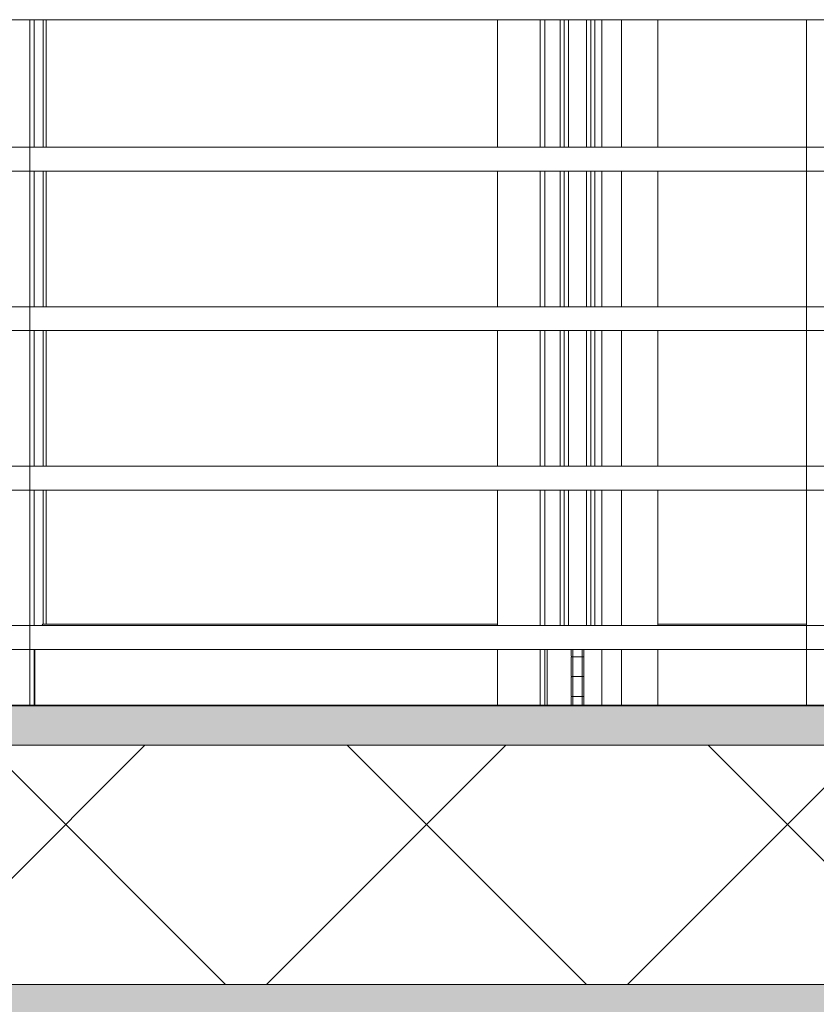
# Model space of a CAD drawing. Header units: inches. Extents: x 424 to 2043, y -237 to 445.
# Tile 706 of 965: x 852.548 to 853.547, y 228.322 to 229.557. Entities that reach past the tile are written whole.
import ezdxf

# ---------------------------------------------------------------- set-up
doc = ezdxf.new("R2010")
doc.units = ezdxf.units.IN
doc.header["$MEASUREMENT"] = 0
for name, color, linetype, lineweight in [('A-DOOR', 31, 'Continuous', 9), ('A-FLOR', 192, 'Continuous', 9), ('A-FLOR-HRAL', 11, 'Continuous', 9), ('A-FLOR-MCUT', 51, 'Continuous', 9), ('A-FLOR-PATT', 8, 'Continuous', 35)]:
    doc.layers.add(name, color=color, linetype=linetype, lineweight=lineweight)

# ---------------------------------------------------------------- blocks, each defined once
blk = doc.blocks.new('Railing - 25mm-V29-Section 1')
at = {"layer": 'A-FLOR-HRAL'}
for p, q in [((-128.1902, 14.46), (-128.1902, 13.6)), ((-128.1782, 14.46), (-128.1902, 14.46)), ((-128.1652, 14.46), (-128.1782, 14.46)), ((-128.1652, 13.6), (-128.1652, 14.46))]:
    blk.add_line(p, q, dxfattribs=at)
blk = doc.blocks.new('Railing - 25mm-V53-Section 1')
at = {"layer": 'A-FLOR-HRAL'}
for p, q in [((-123.6088, 14.46), (-123.6088, 14.2999)), ((-123.5968, 14.46), (-123.6087, 14.46)), ((-123.5838, 14.46), (-123.5968, 14.46)), ((-123.5838, 14.2999), (-123.5838, 14.46)), ((-123.6088, 14.2701), (-123.6088, 14.0999)), ((-123.5838, 14.0999), (-123.5838, 14.2701)), ((-123.6088, 14.0701), (-123.6088, 13.8999)), ((-123.5838, 13.8999), (-123.5838, 14.0701)), ((-123.6088, 13.8701), (-123.6088, 13.6999)), ((-123.5838, 13.6999), (-123.5838, 13.8701)), ((-123.6088, 13.6701), (-123.6088, 13.6)), ((-123.5838, 13.6), (-123.5838, 13.6701))]:
    blk.add_line(p, q, dxfattribs=at)
blk = doc.blocks.new('Railing - Railing-202422-Section 1')
at = {"layer": 'A-FLOR-HRAL'}
for p, q in [((-128.1777, 14.46), (-119.6678, 14.46)), ((-124.3261, 14.46), (-123.3521, 14.46)), ((-119.6678, 14.3), (-128.1777, 14.3)), ((-123.3521, 14.3), (-124.3261, 14.3)), ((-128.1777, 14.27), (-119.6678, 14.27)), ((-124.3261, 14.27), (-123.3521, 14.27)), ((-119.6678, 14.1), (-128.1777, 14.1)), ((-123.3521, 14.1), (-124.3261, 14.1)), ((-128.1777, 14.07), (-119.6678, 14.07)), ((-124.3261, 14.07), (-123.3521, 14.07)), ((-119.6678, 13.9), (-128.1777, 13.9)), ((-123.3521, 13.9), (-124.3261, 13.9)), ((-128.1777, 13.87), (-119.6678, 13.87)), ((-124.3261, 13.87), (-123.3521, 13.87)), ((-119.6678, 13.7), (-128.1777, 13.7)), ((-123.3521, 13.7), (-124.3264, 13.7)), ((-128.1777, 13.67), (-119.6678, 13.67)), ((-124.3263, 13.67), (-123.3521, 13.67))]:
    blk.add_line(p, q, dxfattribs=at)
for name, p in [('Railing - 25mm-V29-Section 1', (3.8391, 0)), ('Railing - 25mm-V53-Section 1', (0, 0)), ('Railing - 25mm-V29-Section 1', (4.8381, 0))]:
    blk.add_blockref(name, p)
blk = doc.blocks.new('5-panel_Bi-fold_external_door_10806 - Type 1-V71-Section 1')
at = {"layer": 'A-DOOR'}
for p, q in [((-124.3204, 14.46), (-124.3204, 14.3)), ((-124.3091, 14.46), (-124.3091, 14.3)), ((-124.3056, 14.46), (-124.3056, 14.3)), ((-123.7393, 14.2999), (-123.7393, 14.46)), ((-123.686, 14.2999), (-123.686, 14.46)), ((-123.6803, 14.46), (-123.6803, 14.2999)), ((-123.6609, 14.2999), (-123.6609, 14.46)), ((-123.656, 14.2999), (-123.656, 14.46)), ((-123.6503, 14.2999), (-123.6503, 14.46)), ((-123.6279, 14.46), (-123.6279, 14.2999)), ((-123.6223, 14.46), (-123.6223, 14.2999)), ((-123.6173, 14.46), (-123.6173, 14.2999)), ((-123.5386, 14.46), (-123.5386, 14.2999)), ((-124.3204, 14.27), (-124.3204, 14.1)), ((-124.3091, 14.27), (-124.3091, 14.1)), ((-124.3056, 14.27), (-124.3056, 14.1)), ((-123.7393, 14.0999), (-123.7393, 14.27)), ((-123.686, 14.0999), (-123.686, 14.27)), ((-123.6803, 14.27), (-123.6803, 14.0999)), ((-123.6609, 14.0999), (-123.6609, 14.27)), ((-123.656, 14.0999), (-123.656, 14.27)), ((-123.6503, 14.0999), (-123.6503, 14.27)), ((-123.6279, 14.27), (-123.6279, 14.0999)), ((-123.6223, 14.27), (-123.6223, 14.0999)), ((-123.6173, 14.27), (-123.6173, 14.0999)), ((-123.5386, 14.27), (-123.5386, 14.0999)), ((-124.3204, 14.07), (-124.3204, 13.9)), ((-124.3091, 14.07), (-124.3091, 13.9)), ((-124.3056, 14.07), (-124.3056, 13.9)), ((-123.7393, 13.8999), (-123.7393, 14.07)), ((-123.686, 13.8999), (-123.686, 14.07)), ((-123.6803, 14.07), (-123.6803, 13.8999)), ((-123.6609, 13.8999), (-123.6609, 14.07)), ((-123.656, 13.8999), (-123.656, 14.07)), ((-123.6503, 13.8999), (-123.6503, 14.07)), ((-123.6279, 14.07), (-123.6279, 13.8999)), ((-123.6223, 14.07), (-123.6223, 13.8999)), ((-123.6173, 14.07), (-123.6173, 13.8999)), ((-123.5386, 14.07), (-123.5386, 13.8999)), ((-124.3204, 13.87), (-124.3204, 13.7)), ((-124.3091, 13.87), (-124.3091, 13.7018)), ((-124.3056, 13.87), (-124.3056, 13.7018)), ((-123.7393, 13.6999), (-123.7393, 13.87)), ((-123.686, 13.6999), (-123.686, 13.87)), ((-123.6803, 13.87), (-123.6803, 13.6999)), ((-123.6609, 13.6999), (-123.6609, 13.87)), ((-123.656, 13.6999), (-123.656, 13.87)), ((-123.6503, 13.6999), (-123.6503, 13.87)), ((-123.6279, 13.87), (-123.6279, 13.6999)), ((-123.6223, 13.87), (-123.6223, 13.6999)), ((-123.6173, 13.87), (-123.6173, 13.6999)), ((-123.5386, 13.87), (-123.5386, 13.6999)), ((-124.311, 13.7), (-124.3097, 13.7018)), ((-124.3097, 13.7018), (-123.7393, 13.7018)), ((-123.5386, 13.7018), (-123.3521, 13.7018)), ((-124.3204, 13.67), (-124.3204, 13.6)), ((-124.3197, 13.6), (-124.3197, 13.67)), ((-123.7393, 13.6), (-123.7393, 13.67)), ((-123.686, 13.6), (-123.686, 13.67)), ((-123.6803, 13.67), (-123.6803, 13.6)), ((-123.6774, 13.6), (-123.6774, 13.67)), ((-123.647, 13.67), (-123.647, 13.662)), ((-123.647, 13.66), (-123.647, 13.637)), ((-123.6391, 13.661), (-123.645, 13.661)), ((-123.6449, 13.67), (-123.6449, 13.6)), ((-123.6449, 13.661), (-123.6389, 13.661)), ((-123.634, 13.661), (-123.6391, 13.661)), ((-123.6389, 13.661), (-123.6331, 13.661)), ((-123.6332, 13.6), (-123.6332, 13.67)), ((-123.631, 13.662), (-123.631, 13.67)), ((-123.631, 13.637), (-123.631, 13.66)), ((-123.5386, 13.67), (-123.5386, 13.6)), ((-123.647, 13.635), (-123.647, 13.612)), ((-123.6391, 13.636), (-123.645, 13.636)), ((-123.6449, 13.636), (-123.6389, 13.636)), ((-123.634, 13.636), (-123.6391, 13.636)), ((-123.6389, 13.636), (-123.6331, 13.636)), ((-123.631, 13.612), (-123.631, 13.635)), ((-123.647, 13.61), (-123.647, 13.6)), ((-123.6391, 13.611), (-123.645, 13.611)), ((-123.6449, 13.611), (-123.6389, 13.611)), ((-123.634, 13.611), (-123.6391, 13.611)), ((-123.6389, 13.611), (-123.6331, 13.611)), ((-123.631, 13.6), (-123.631, 13.61))]:
    blk.add_line(p, q, dxfattribs=at)
at = {"layer": 'A-DOOR', "flags": 128}
for points in [[(-123.646, 13.661), (-123.646, 13.661), (-123.6461, 13.661), (-123.6461, 13.661), (-123.6462, 13.661), (-123.6462, 13.661), (-123.6462, 13.661), (-123.6463, 13.661), (-123.6463, 13.6611), (-123.6464, 13.6611), (-123.6464, 13.6611), (-123.6464, 13.6611), (-123.6465, 13.6611), (-123.6465, 13.6611), (-123.6465, 13.6612), (-123.6466, 13.6612), (-123.6466, 13.6612), (-123.6466, 13.6612), (-123.6467, 13.6612), (-123.6467, 13.6613), (-123.6467, 13.6613), (-123.6468, 13.6613), (-123.6468, 13.6614), (-123.6468, 13.6614), (-123.6468, 13.6614), (-123.6468, 13.6615), (-123.6469, 13.6615), (-123.6469, 13.6615), (-123.6469, 13.6616), (-123.6469, 13.6616), (-123.6469, 13.6616), (-123.647, 13.6617), (-123.647, 13.6617), (-123.647, 13.6618), (-123.647, 13.6618), (-123.647, 13.6618), (-123.647, 13.6619), (-123.647, 13.6619), (-123.647, 13.6619), (-123.647, 13.662), (-123.647, 13.662)], [(-123.647, 13.66), (-123.647, 13.66), (-123.647, 13.6601), (-123.647, 13.6601), (-123.647, 13.6602), (-123.647, 13.6602), (-123.647, 13.6602), (-123.647, 13.6603), (-123.647, 13.6603), (-123.6469, 13.6604), (-123.6469, 13.6604), (-123.6469, 13.6604), (-123.6469, 13.6605), (-123.6469, 13.6605), (-123.6469, 13.6605), (-123.6468, 13.6606), (-123.6468, 13.6606), (-123.6468, 13.6606), (-123.6468, 13.6607), (-123.6467, 13.6607), (-123.6467, 13.6607), (-123.6467, 13.6607), (-123.6466, 13.6608), (-123.6466, 13.6608), (-123.6466, 13.6608), (-123.6465, 13.6608), (-123.6465, 13.6609), (-123.6465, 13.6609), (-123.6464, 13.6609), (-123.6464, 13.6609), (-123.6464, 13.6609), (-123.6463, 13.6609), (-123.6463, 13.661), (-123.6463, 13.661), (-123.6462, 13.661), (-123.6462, 13.661), (-123.6461, 13.661), (-123.6461, 13.661), (-123.6461, 13.661), (-123.646, 13.661), (-123.646, 13.661)], [(-123.6391, 13.661), (-123.6393, 13.661), (-123.6396, 13.661), (-123.6399, 13.661), (-123.6402, 13.661), (-123.6405, 13.661), (-123.6407, 13.661), (-123.641, 13.661), (-123.6413, 13.661), (-123.6415, 13.661), (-123.6418, 13.661), (-123.642, 13.661), (-123.6423, 13.661), (-123.6425, 13.661), (-123.6428, 13.661), (-123.643, 13.661), (-123.6432, 13.661), (-123.6435, 13.661), (-123.6437, 13.661), (-123.6439, 13.661), (-123.6441, 13.661), (-123.6443, 13.661), (-123.6444, 13.661), (-123.6446, 13.661), (-123.6448, 13.661), (-123.6449, 13.661), (-123.6451, 13.661), (-123.6452, 13.661), (-123.6453, 13.661), (-123.6454, 13.661), (-123.6456, 13.661), (-123.6456, 13.661), (-123.6457, 13.661), (-123.6458, 13.661), (-123.6459, 13.661), (-123.6459, 13.661), (-123.646, 13.661), (-123.646, 13.661), (-123.646, 13.661), (-123.646, 13.661)], [(-123.646, 13.661), (-123.646, 13.661), (-123.646, 13.661), (-123.646, 13.661), (-123.6459, 13.661), (-123.6459, 13.661), (-123.6458, 13.661), (-123.6457, 13.661), (-123.6457, 13.661), (-123.6456, 13.661), (-123.6455, 13.661), (-123.6453, 13.661), (-123.6452, 13.661), (-123.6451, 13.661), (-123.6449, 13.661), (-123.6448, 13.661), (-123.6446, 13.661), (-123.6444, 13.661), (-123.6443, 13.661), (-123.6441, 13.661), (-123.6439, 13.661), (-123.6437, 13.661), (-123.6435, 13.661), (-123.6432, 13.661), (-123.643, 13.661), (-123.6428, 13.661), (-123.6425, 13.661), (-123.6423, 13.661), (-123.6421, 13.661), (-123.6418, 13.661), (-123.6415, 13.661), (-123.6413, 13.661), (-123.641, 13.661), (-123.6407, 13.661), (-123.6405, 13.661), (-123.6402, 13.661), (-123.6399, 13.661), (-123.6396, 13.661), (-123.6394, 13.661), (-123.6391, 13.661), (-123.6389, 13.661)], [(-123.6389, 13.661), (-123.6392, 13.661), (-123.6395, 13.661), (-123.6398, 13.661), (-123.6401, 13.661), (-123.6403, 13.661), (-123.6406, 13.661), (-123.6409, 13.661), (-123.6411, 13.661), (-123.6414, 13.661), (-123.6417, 13.661), (-123.6419, 13.661), (-123.6422, 13.661), (-123.6424, 13.661), (-123.6427, 13.661), (-123.6429, 13.661), (-123.6431, 13.661), (-123.6434, 13.661), (-123.6436, 13.661), (-123.6438, 13.661), (-123.644, 13.661), (-123.6442, 13.661), (-123.6444, 13.661), (-123.6445, 13.661), (-123.6447, 13.661), (-123.6449, 13.661), (-123.645, 13.661), (-123.6452, 13.661), (-123.6453, 13.661), (-123.6454, 13.661), (-123.6455, 13.661), (-123.6456, 13.661), (-123.6457, 13.661), (-123.6458, 13.661), (-123.6458, 13.661), (-123.6459, 13.661), (-123.6459, 13.661), (-123.646, 13.661), (-123.646, 13.661), (-123.646, 13.661)], [(-123.646, 13.661), (-123.646, 13.661), (-123.646, 13.661), (-123.646, 13.661), (-123.6459, 13.661), (-123.6459, 13.661), (-123.6458, 13.661), (-123.6457, 13.661), (-123.6457, 13.661), (-123.6456, 13.661), (-123.6455, 13.661), (-123.6453, 13.661), (-123.6452, 13.661), (-123.6451, 13.661), (-123.6449, 13.661), (-123.6448, 13.661), (-123.6446, 13.661), (-123.6444, 13.661), (-123.6443, 13.661), (-123.6441, 13.661), (-123.6439, 13.661), (-123.6437, 13.661), (-123.6435, 13.661), (-123.6432, 13.661), (-123.643, 13.661), (-123.6428, 13.661), (-123.6425, 13.661), (-123.6423, 13.661), (-123.6421, 13.661), (-123.6418, 13.661), (-123.6415, 13.661), (-123.6413, 13.661), (-123.641, 13.661), (-123.6407, 13.661), (-123.6405, 13.661), (-123.6402, 13.661), (-123.6399, 13.661), (-123.6396, 13.661), (-123.6394, 13.661), (-123.6391, 13.661), (-123.6391, 13.661)], [(-123.632, 13.661), (-123.632, 13.661), (-123.632, 13.661), (-123.6321, 13.661), (-123.6321, 13.661), (-123.6321, 13.661), (-123.6322, 13.661), (-123.6323, 13.661), (-123.6324, 13.661), (-123.6325, 13.661), (-123.6326, 13.661), (-123.6327, 13.661), (-123.6328, 13.661), (-123.6329, 13.661), (-123.6331, 13.661), (-123.6332, 13.661), (-123.6334, 13.661), (-123.6336, 13.661), (-123.6337, 13.661), (-123.6339, 13.661), (-123.6341, 13.661), (-123.6343, 13.661), (-123.6345, 13.661), (-123.6348, 13.661), (-123.635, 13.661), (-123.6352, 13.661), (-123.6355, 13.661), (-123.6357, 13.661), (-123.636, 13.661), (-123.6362, 13.661), (-123.6365, 13.661), (-123.6367, 13.661), (-123.637, 13.661), (-123.6373, 13.661), (-123.6375, 13.661), (-123.6378, 13.661), (-123.6381, 13.661), (-123.6384, 13.661), (-123.6387, 13.661), (-123.6389, 13.661), (-123.6391, 13.661)], [(-123.6391, 13.661), (-123.6388, 13.661), (-123.6385, 13.661), (-123.6382, 13.661), (-123.638, 13.661), (-123.6377, 13.661), (-123.6374, 13.661), (-123.6371, 13.661), (-123.6369, 13.661), (-123.6366, 13.661), (-123.6363, 13.661), (-123.6361, 13.661), (-123.6358, 13.661), (-123.6356, 13.661), (-123.6353, 13.661), (-123.6351, 13.661), (-123.6349, 13.661), (-123.6347, 13.661), (-123.6344, 13.661), (-123.6342, 13.661), (-123.634, 13.661), (-123.6338, 13.661), (-123.6337, 13.661), (-123.6335, 13.661), (-123.6333, 13.661), (-123.6331, 13.661), (-123.633, 13.661), (-123.6329, 13.661), (-123.6327, 13.661), (-123.6326, 13.661), (-123.6325, 13.661), (-123.6324, 13.661), (-123.6323, 13.661), (-123.6322, 13.661), (-123.6322, 13.661), (-123.6321, 13.661), (-123.6321, 13.661), (-123.632, 13.661), (-123.632, 13.661), (-123.632, 13.661)], [(-123.6389, 13.661), (-123.6387, 13.661), (-123.6384, 13.661), (-123.6381, 13.661), (-123.6378, 13.661), (-123.6376, 13.661), (-123.6373, 13.661), (-123.637, 13.661), (-123.6367, 13.661), (-123.6365, 13.661), (-123.6362, 13.661), (-123.636, 13.661), (-123.6357, 13.661), (-123.6355, 13.661), (-123.6352, 13.661), (-123.635, 13.661), (-123.6348, 13.661), (-123.6346, 13.661), (-123.6343, 13.661), (-123.6341, 13.661), (-123.6339, 13.661), (-123.6338, 13.661), (-123.6336, 13.661), (-123.6334, 13.661), (-123.6332, 13.661)], [(-123.6332, 13.661), (-123.6334, 13.661), (-123.6336, 13.661), (-123.6337, 13.661), (-123.6339, 13.661), (-123.6341, 13.661), (-123.6343, 13.661), (-123.6345, 13.661), (-123.6348, 13.661), (-123.635, 13.661), (-123.6352, 13.661), (-123.6355, 13.661), (-123.6357, 13.661), (-123.636, 13.661), (-123.6362, 13.661), (-123.6365, 13.661), (-123.6367, 13.661), (-123.637, 13.661), (-123.6373, 13.661), (-123.6375, 13.661), (-123.6378, 13.661), (-123.6381, 13.661), (-123.6384, 13.661), (-123.6387, 13.661), (-123.6389, 13.661), (-123.6389, 13.661)], [(-123.6331, 13.661), (-123.6329, 13.661), (-123.6328, 13.661), (-123.6327, 13.661), (-123.6326, 13.661), (-123.6325, 13.661), (-123.6324, 13.661), (-123.6323, 13.661), (-123.6322, 13.661), (-123.6321, 13.661), (-123.6321, 13.661), (-123.6321, 13.661), (-123.632, 13.661), (-123.632, 13.661), (-123.632, 13.661)], [(-123.632, 13.661), (-123.632, 13.661), (-123.632, 13.661), (-123.6321, 13.661), (-123.6321, 13.661), (-123.6321, 13.661), (-123.6322, 13.661), (-123.6323, 13.661), (-123.6324, 13.661), (-123.6325, 13.661), (-123.6326, 13.661), (-123.6327, 13.661), (-123.6328, 13.661), (-123.6329, 13.661), (-123.6331, 13.661)], [(-123.631, 13.662), (-123.631, 13.662), (-123.631, 13.6619), (-123.631, 13.6619), (-123.631, 13.6618), (-123.631, 13.6618), (-123.631, 13.6618), (-123.631, 13.6617), (-123.6311, 13.6617), (-123.6311, 13.6616), (-123.6311, 13.6616), (-123.6311, 13.6616), (-123.6311, 13.6615), (-123.6311, 13.6615), (-123.6312, 13.6615), (-123.6312, 13.6614), (-123.6312, 13.6614), (-123.6312, 13.6614), (-123.6313, 13.6613), (-123.6313, 13.6613), (-123.6313, 13.6613), (-123.6313, 13.6613), (-123.6314, 13.6612), (-123.6314, 13.6612), (-123.6314, 13.6612), (-123.6315, 13.6612), (-123.6315, 13.6611), (-123.6315, 13.6611), (-123.6316, 13.6611), (-123.6316, 13.6611), (-123.6316, 13.6611), (-123.6317, 13.6611), (-123.6317, 13.661), (-123.6318, 13.661), (-123.6318, 13.661), (-123.6318, 13.661), (-123.6319, 13.661), (-123.6319, 13.661), (-123.632, 13.661), (-123.632, 13.661), (-123.632, 13.661)], [(-123.632, 13.661), (-123.632, 13.661), (-123.6319, 13.661), (-123.6319, 13.661), (-123.6318, 13.661), (-123.6318, 13.661), (-123.6318, 13.661), (-123.6317, 13.661), (-123.6317, 13.6609), (-123.6317, 13.6609), (-123.6316, 13.6609), (-123.6316, 13.6609), (-123.6315, 13.6609), (-123.6315, 13.6609), (-123.6315, 13.6608), (-123.6314, 13.6608), (-123.6314, 13.6608), (-123.6314, 13.6608), (-123.6313, 13.6608), (-123.6313, 13.6607), (-123.6313, 13.6607), (-123.6313, 13.6607), (-123.6312, 13.6606), (-123.6312, 13.6606), (-123.6312, 13.6606), (-123.6312, 13.6605), (-123.6311, 13.6605), (-123.6311, 13.6605), (-123.6311, 13.6604), (-123.6311, 13.6604), (-123.6311, 13.6604), (-123.6311, 13.6603), (-123.631, 13.6603), (-123.631, 13.6602), (-123.631, 13.6602), (-123.631, 13.6602), (-123.631, 13.6601), (-123.631, 13.6601), (-123.631, 13.6601), (-123.631, 13.66), (-123.631, 13.66)], [(-123.646, 13.636), (-123.646, 13.636), (-123.6461, 13.636), (-123.6461, 13.636), (-123.6462, 13.636), (-123.6462, 13.636), (-123.6462, 13.636), (-123.6463, 13.636), (-123.6463, 13.6361), (-123.6464, 13.6361), (-123.6464, 13.6361), (-123.6464, 13.6361), (-123.6465, 13.6361), (-123.6465, 13.6361), (-123.6465, 13.6362), (-123.6466, 13.6362), (-123.6466, 13.6362), (-123.6466, 13.6362), (-123.6467, 13.6362), (-123.6467, 13.6363), (-123.6467, 13.6363), (-123.6468, 13.6363), (-123.6468, 13.6364), (-123.6468, 13.6364), (-123.6468, 13.6364), (-123.6468, 13.6365), (-123.6469, 13.6365), (-123.6469, 13.6365), (-123.6469, 13.6366), (-123.6469, 13.6366), (-123.6469, 13.6366), (-123.647, 13.6367), (-123.647, 13.6367), (-123.647, 13.6368), (-123.647, 13.6368), (-123.647, 13.6368), (-123.647, 13.6369), (-123.647, 13.6369), (-123.647, 13.6369), (-123.647, 13.637), (-123.647, 13.637)], [(-123.647, 13.635), (-123.647, 13.635), (-123.647, 13.6351), (-123.647, 13.6351), (-123.647, 13.6352), (-123.647, 13.6352), (-123.647, 13.6352), (-123.647, 13.6353), (-123.647, 13.6353), (-123.6469, 13.6354), (-123.6469, 13.6354), (-123.6469, 13.6354), (-123.6469, 13.6355), (-123.6469, 13.6355), (-123.6469, 13.6355), (-123.6468, 13.6356), (-123.6468, 13.6356), (-123.6468, 13.6356), (-123.6468, 13.6357), (-123.6467, 13.6357), (-123.6467, 13.6357), (-123.6467, 13.6357), (-123.6466, 13.6358), (-123.6466, 13.6358), (-123.6466, 13.6358), (-123.6465, 13.6358), (-123.6465, 13.6359), (-123.6465, 13.6359), (-123.6464, 13.6359), (-123.6464, 13.6359), (-123.6464, 13.6359), (-123.6463, 13.6359), (-123.6463, 13.636), (-123.6463, 13.636), (-123.6462, 13.636), (-123.6462, 13.636), (-123.6461, 13.636), (-123.6461, 13.636), (-123.6461, 13.636), (-123.646, 13.636), (-123.646, 13.636)], [(-123.6391, 13.636), (-123.6393, 13.636), (-123.6396, 13.636), (-123.6399, 13.636), (-123.6402, 13.636), (-123.6405, 13.636), (-123.6407, 13.636), (-123.641, 13.636), (-123.6413, 13.636), (-123.6415, 13.636), (-123.6418, 13.636), (-123.642, 13.636), (-123.6423, 13.636), (-123.6425, 13.636), (-123.6428, 13.636), (-123.643, 13.636), (-123.6432, 13.636), (-123.6435, 13.636), (-123.6437, 13.636), (-123.6439, 13.636), (-123.6441, 13.636), (-123.6443, 13.636), (-123.6444, 13.636), (-123.6446, 13.636), (-123.6448, 13.636), (-123.6449, 13.636), (-123.6451, 13.636), (-123.6452, 13.636), (-123.6453, 13.636), (-123.6454, 13.636), (-123.6456, 13.636), (-123.6456, 13.636), (-123.6457, 13.636), (-123.6458, 13.636), (-123.6459, 13.636), (-123.6459, 13.636), (-123.646, 13.636), (-123.646, 13.636), (-123.646, 13.636), (-123.646, 13.636)], [(-123.646, 13.636), (-123.646, 13.636), (-123.646, 13.636), (-123.646, 13.636), (-123.6459, 13.636), (-123.6459, 13.636), (-123.6458, 13.636), (-123.6457, 13.636), (-123.6457, 13.636), (-123.6456, 13.636), (-123.6455, 13.636), (-123.6453, 13.636), (-123.6452, 13.636), (-123.6451, 13.636), (-123.6449, 13.636), (-123.6448, 13.636), (-123.6446, 13.636), (-123.6444, 13.636), (-123.6443, 13.636), (-123.6441, 13.636), (-123.6439, 13.636), (-123.6437, 13.636), (-123.6435, 13.636), (-123.6432, 13.636), (-123.643, 13.636), (-123.6428, 13.636), (-123.6425, 13.636), (-123.6423, 13.636), (-123.6421, 13.636), (-123.6418, 13.636), (-123.6415, 13.636), (-123.6413, 13.636), (-123.641, 13.636), (-123.6407, 13.636), (-123.6405, 13.636), (-123.6402, 13.636), (-123.6399, 13.636), (-123.6396, 13.636), (-123.6394, 13.636), (-123.6391, 13.636), (-123.6389, 13.636)], [(-123.6389, 13.636), (-123.6392, 13.636), (-123.6395, 13.636), (-123.6398, 13.636), (-123.6401, 13.636), (-123.6403, 13.636), (-123.6406, 13.636), (-123.6409, 13.636), (-123.6411, 13.636), (-123.6414, 13.636), (-123.6417, 13.636), (-123.6419, 13.636), (-123.6422, 13.636), (-123.6424, 13.636), (-123.6427, 13.636), (-123.6429, 13.636), (-123.6431, 13.636), (-123.6434, 13.636), (-123.6436, 13.636), (-123.6438, 13.636), (-123.644, 13.636), (-123.6442, 13.636), (-123.6444, 13.636), (-123.6445, 13.636), (-123.6447, 13.636), (-123.6449, 13.636), (-123.645, 13.636), (-123.6452, 13.636), (-123.6453, 13.636), (-123.6454, 13.636), (-123.6455, 13.636), (-123.6456, 13.636), (-123.6457, 13.636), (-123.6458, 13.636), (-123.6458, 13.636), (-123.6459, 13.636), (-123.6459, 13.636), (-123.646, 13.636), (-123.646, 13.636), (-123.646, 13.636)], [(-123.646, 13.636), (-123.646, 13.636), (-123.646, 13.636), (-123.646, 13.636), (-123.6459, 13.636), (-123.6459, 13.636), (-123.6458, 13.636), (-123.6457, 13.636), (-123.6457, 13.636), (-123.6456, 13.636), (-123.6455, 13.636), (-123.6453, 13.636), (-123.6452, 13.636), (-123.6451, 13.636), (-123.6449, 13.636), (-123.6448, 13.636), (-123.6446, 13.636), (-123.6444, 13.636), (-123.6443, 13.636), (-123.6441, 13.636), (-123.6439, 13.636), (-123.6437, 13.636), (-123.6435, 13.636), (-123.6432, 13.636), (-123.643, 13.636), (-123.6428, 13.636), (-123.6425, 13.636), (-123.6423, 13.636), (-123.6421, 13.636), (-123.6418, 13.636), (-123.6415, 13.636), (-123.6413, 13.636), (-123.641, 13.636), (-123.6407, 13.636), (-123.6405, 13.636), (-123.6402, 13.636), (-123.6399, 13.636), (-123.6396, 13.636), (-123.6394, 13.636), (-123.6391, 13.636), (-123.6391, 13.636)], [(-123.632, 13.636), (-123.632, 13.636), (-123.632, 13.636), (-123.6321, 13.636), (-123.6321, 13.636), (-123.6321, 13.636), (-123.6322, 13.636), (-123.6323, 13.636), (-123.6324, 13.636), (-123.6325, 13.636), (-123.6326, 13.636), (-123.6327, 13.636), (-123.6328, 13.636), (-123.6329, 13.636), (-123.6331, 13.636), (-123.6332, 13.636), (-123.6334, 13.636), (-123.6336, 13.636), (-123.6337, 13.636), (-123.6339, 13.636), (-123.6341, 13.636), (-123.6343, 13.636), (-123.6345, 13.636), (-123.6348, 13.636), (-123.635, 13.636), (-123.6352, 13.636), (-123.6355, 13.636), (-123.6357, 13.636), (-123.636, 13.636), (-123.6362, 13.636), (-123.6365, 13.636), (-123.6367, 13.636), (-123.637, 13.636), (-123.6373, 13.636), (-123.6375, 13.636), (-123.6378, 13.636), (-123.6381, 13.636), (-123.6384, 13.636), (-123.6387, 13.636), (-123.6389, 13.636), (-123.6391, 13.636)], [(-123.6391, 13.636), (-123.6388, 13.636), (-123.6385, 13.636), (-123.6382, 13.636), (-123.638, 13.636), (-123.6377, 13.636), (-123.6374, 13.636), (-123.6371, 13.636), (-123.6369, 13.636), (-123.6366, 13.636), (-123.6363, 13.636), (-123.6361, 13.636), (-123.6358, 13.636), (-123.6356, 13.636), (-123.6353, 13.636), (-123.6351, 13.636), (-123.6349, 13.636), (-123.6347, 13.636), (-123.6344, 13.636), (-123.6342, 13.636), (-123.634, 13.636), (-123.6338, 13.636), (-123.6337, 13.636), (-123.6335, 13.636), (-123.6333, 13.636), (-123.6331, 13.636), (-123.633, 13.636), (-123.6329, 13.636), (-123.6327, 13.636), (-123.6326, 13.636), (-123.6325, 13.636), (-123.6324, 13.636), (-123.6323, 13.636), (-123.6322, 13.636), (-123.6322, 13.636), (-123.6321, 13.636), (-123.6321, 13.636), (-123.632, 13.636), (-123.632, 13.636), (-123.632, 13.636)], [(-123.6389, 13.636), (-123.6387, 13.636), (-123.6384, 13.636), (-123.6381, 13.636), (-123.6378, 13.636), (-123.6376, 13.636), (-123.6373, 13.636), (-123.637, 13.636), (-123.6367, 13.636), (-123.6365, 13.636), (-123.6362, 13.636), (-123.636, 13.636), (-123.6357, 13.636), (-123.6355, 13.636), (-123.6352, 13.636), (-123.635, 13.636), (-123.6348, 13.636), (-123.6346, 13.636), (-123.6343, 13.636), (-123.6341, 13.636), (-123.6339, 13.636), (-123.6338, 13.636), (-123.6336, 13.636), (-123.6334, 13.636), (-123.6332, 13.636)], [(-123.6332, 13.636), (-123.6334, 13.636), (-123.6336, 13.636), (-123.6337, 13.636), (-123.6339, 13.636), (-123.6341, 13.636), (-123.6343, 13.636), (-123.6345, 13.636), (-123.6348, 13.636), (-123.635, 13.636), (-123.6352, 13.636), (-123.6355, 13.636), (-123.6357, 13.636), (-123.636, 13.636), (-123.6362, 13.636), (-123.6365, 13.636), (-123.6367, 13.636), (-123.637, 13.636), (-123.6373, 13.636), (-123.6375, 13.636), (-123.6378, 13.636), (-123.6381, 13.636), (-123.6384, 13.636), (-123.6387, 13.636), (-123.6389, 13.636), (-123.6389, 13.636)], [(-123.6331, 13.636), (-123.6329, 13.636), (-123.6328, 13.636), (-123.6327, 13.636), (-123.6326, 13.636), (-123.6325, 13.636), (-123.6324, 13.636), (-123.6323, 13.636), (-123.6322, 13.636), (-123.6321, 13.636), (-123.6321, 13.636), (-123.6321, 13.636), (-123.632, 13.636), (-123.632, 13.636), (-123.632, 13.636)], [(-123.632, 13.636), (-123.632, 13.636), (-123.632, 13.636), (-123.6321, 13.636), (-123.6321, 13.636), (-123.6321, 13.636), (-123.6322, 13.636), (-123.6323, 13.636), (-123.6324, 13.636), (-123.6325, 13.636), (-123.6326, 13.636), (-123.6327, 13.636), (-123.6328, 13.636), (-123.6329, 13.636), (-123.6331, 13.636)], [(-123.631, 13.637), (-123.631, 13.637), (-123.631, 13.6369), (-123.631, 13.6369), (-123.631, 13.6368), (-123.631, 13.6368), (-123.631, 13.6368), (-123.631, 13.6367), (-123.6311, 13.6367), (-123.6311, 13.6366), (-123.6311, 13.6366), (-123.6311, 13.6366), (-123.6311, 13.6365), (-123.6311, 13.6365), (-123.6312, 13.6365), (-123.6312, 13.6364), (-123.6312, 13.6364), (-123.6312, 13.6364), (-123.6313, 13.6363), (-123.6313, 13.6363), (-123.6313, 13.6363), (-123.6313, 13.6363), (-123.6314, 13.6362), (-123.6314, 13.6362), (-123.6314, 13.6362), (-123.6315, 13.6362), (-123.6315, 13.6361), (-123.6315, 13.6361), (-123.6316, 13.6361), (-123.6316, 13.6361), (-123.6316, 13.6361), (-123.6317, 13.6361), (-123.6317, 13.636), (-123.6318, 13.636), (-123.6318, 13.636), (-123.6318, 13.636), (-123.6319, 13.636), (-123.6319, 13.636), (-123.632, 13.636), (-123.632, 13.636), (-123.632, 13.636)], [(-123.632, 13.636), (-123.632, 13.636), (-123.6319, 13.636), (-123.6319, 13.636), (-123.6318, 13.636), (-123.6318, 13.636), (-123.6318, 13.636), (-123.6317, 13.636), (-123.6317, 13.6359), (-123.6317, 13.6359), (-123.6316, 13.6359), (-123.6316, 13.6359), (-123.6315, 13.6359), (-123.6315, 13.6359), (-123.6315, 13.6358), (-123.6314, 13.6358), (-123.6314, 13.6358), (-123.6314, 13.6358), (-123.6313, 13.6358), (-123.6313, 13.6357), (-123.6313, 13.6357), (-123.6313, 13.6357), (-123.6312, 13.6356), (-123.6312, 13.6356), (-123.6312, 13.6356), (-123.6312, 13.6355), (-123.6311, 13.6355), (-123.6311, 13.6355), (-123.6311, 13.6354), (-123.6311, 13.6354), (-123.6311, 13.6354), (-123.6311, 13.6353), (-123.631, 13.6353), (-123.631, 13.6352), (-123.631, 13.6352), (-123.631, 13.6352), (-123.631, 13.6351), (-123.631, 13.6351), (-123.631, 13.6351), (-123.631, 13.635), (-123.631, 13.635)], [(-123.646, 13.611), (-123.646, 13.611), (-123.6461, 13.611), (-123.6461, 13.611), (-123.6462, 13.611), (-123.6462, 13.611), (-123.6462, 13.611), (-123.6463, 13.611), (-123.6463, 13.6111), (-123.6464, 13.6111), (-123.6464, 13.6111), (-123.6464, 13.6111), (-123.6465, 13.6111), (-123.6465, 13.6111), (-123.6465, 13.6112), (-123.6466, 13.6112), (-123.6466, 13.6112), (-123.6466, 13.6112), (-123.6467, 13.6112), (-123.6467, 13.6113), (-123.6467, 13.6113), (-123.6468, 13.6113), (-123.6468, 13.6114), (-123.6468, 13.6114), (-123.6468, 13.6114), (-123.6468, 13.6115), (-123.6469, 13.6115), (-123.6469, 13.6115), (-123.6469, 13.6116), (-123.6469, 13.6116), (-123.6469, 13.6116), (-123.647, 13.6117), (-123.647, 13.6117), (-123.647, 13.6118), (-123.647, 13.6118), (-123.647, 13.6118), (-123.647, 13.6119), (-123.647, 13.6119), (-123.647, 13.6119), (-123.647, 13.612), (-123.647, 13.612)], [(-123.647, 13.61), (-123.647, 13.61), (-123.647, 13.6101), (-123.647, 13.6101), (-123.647, 13.6102), (-123.647, 13.6102), (-123.647, 13.6102), (-123.647, 13.6103), (-123.647, 13.6103), (-123.6469, 13.6104), (-123.6469, 13.6104), (-123.6469, 13.6104), (-123.6469, 13.6105), (-123.6469, 13.6105), (-123.6469, 13.6105), (-123.6468, 13.6106), (-123.6468, 13.6106), (-123.6468, 13.6106), (-123.6468, 13.6107), (-123.6467, 13.6107), (-123.6467, 13.6107), (-123.6467, 13.6107), (-123.6466, 13.6108), (-123.6466, 13.6108), (-123.6466, 13.6108), (-123.6465, 13.6108), (-123.6465, 13.6109), (-123.6465, 13.6109), (-123.6464, 13.6109), (-123.6464, 13.6109), (-123.6464, 13.6109), (-123.6463, 13.6109), (-123.6463, 13.611), (-123.6463, 13.611), (-123.6462, 13.611), (-123.6462, 13.611), (-123.6461, 13.611), (-123.6461, 13.611), (-123.6461, 13.611), (-123.646, 13.611), (-123.646, 13.611)], [(-123.6391, 13.611), (-123.6393, 13.611), (-123.6396, 13.611), (-123.6399, 13.611), (-123.6402, 13.611), (-123.6405, 13.611), (-123.6407, 13.611), (-123.641, 13.611), (-123.6413, 13.611), (-123.6415, 13.611), (-123.6418, 13.611), (-123.642, 13.611), (-123.6423, 13.611), (-123.6425, 13.611), (-123.6428, 13.611), (-123.643, 13.611), (-123.6432, 13.611), (-123.6435, 13.611), (-123.6437, 13.611), (-123.6439, 13.611), (-123.6441, 13.611), (-123.6443, 13.611), (-123.6444, 13.611), (-123.6446, 13.611), (-123.6448, 13.611), (-123.6449, 13.611), (-123.6451, 13.611), (-123.6452, 13.611), (-123.6453, 13.611), (-123.6454, 13.611), (-123.6456, 13.611), (-123.6456, 13.611), (-123.6457, 13.611), (-123.6458, 13.611), (-123.6459, 13.611), (-123.6459, 13.611), (-123.646, 13.611), (-123.646, 13.611), (-123.646, 13.611), (-123.646, 13.611)], [(-123.646, 13.611), (-123.646, 13.611), (-123.646, 13.611), (-123.646, 13.611), (-123.6459, 13.611), (-123.6459, 13.611), (-123.6458, 13.611), (-123.6457, 13.611), (-123.6457, 13.611), (-123.6456, 13.611), (-123.6455, 13.611), (-123.6453, 13.611), (-123.6452, 13.611), (-123.6451, 13.611), (-123.6449, 13.611), (-123.6448, 13.611), (-123.6446, 13.611), (-123.6444, 13.611), (-123.6443, 13.611), (-123.6441, 13.611), (-123.6439, 13.611), (-123.6437, 13.611), (-123.6435, 13.611), (-123.6432, 13.611), (-123.643, 13.611), (-123.6428, 13.611), (-123.6425, 13.611), (-123.6423, 13.611), (-123.6421, 13.611), (-123.6418, 13.611), (-123.6415, 13.611), (-123.6413, 13.611), (-123.641, 13.611), (-123.6407, 13.611), (-123.6405, 13.611), (-123.6402, 13.611), (-123.6399, 13.611), (-123.6396, 13.611), (-123.6394, 13.611), (-123.6391, 13.611), (-123.6389, 13.611)], [(-123.6389, 13.611), (-123.6392, 13.611), (-123.6395, 13.611), (-123.6398, 13.611), (-123.6401, 13.611), (-123.6403, 13.611), (-123.6406, 13.611), (-123.6409, 13.611), (-123.6411, 13.611), (-123.6414, 13.611), (-123.6417, 13.611), (-123.6419, 13.611), (-123.6422, 13.611), (-123.6424, 13.611), (-123.6427, 13.611), (-123.6429, 13.611), (-123.6431, 13.611), (-123.6434, 13.611), (-123.6436, 13.611), (-123.6438, 13.611), (-123.644, 13.611), (-123.6442, 13.611), (-123.6444, 13.611), (-123.6445, 13.611), (-123.6447, 13.611), (-123.6449, 13.611), (-123.645, 13.611), (-123.6452, 13.611), (-123.6453, 13.611), (-123.6454, 13.611), (-123.6455, 13.611), (-123.6456, 13.611), (-123.6457, 13.611), (-123.6458, 13.611), (-123.6458, 13.611), (-123.6459, 13.611), (-123.6459, 13.611), (-123.646, 13.611), (-123.646, 13.611), (-123.646, 13.611)], [(-123.646, 13.611), (-123.646, 13.611), (-123.646, 13.611), (-123.646, 13.611), (-123.6459, 13.611), (-123.6459, 13.611), (-123.6458, 13.611), (-123.6457, 13.611), (-123.6457, 13.611), (-123.6456, 13.611), (-123.6455, 13.611), (-123.6453, 13.611), (-123.6452, 13.611), (-123.6451, 13.611), (-123.6449, 13.611), (-123.6448, 13.611), (-123.6446, 13.611), (-123.6444, 13.611), (-123.6443, 13.611), (-123.6441, 13.611), (-123.6439, 13.611), (-123.6437, 13.611), (-123.6435, 13.611), (-123.6432, 13.611), (-123.643, 13.611), (-123.6428, 13.611), (-123.6425, 13.611), (-123.6423, 13.611), (-123.6421, 13.611), (-123.6418, 13.611), (-123.6415, 13.611), (-123.6413, 13.611), (-123.641, 13.611), (-123.6407, 13.611), (-123.6405, 13.611), (-123.6402, 13.611), (-123.6399, 13.611), (-123.6396, 13.611), (-123.6394, 13.611), (-123.6391, 13.611), (-123.6391, 13.611)], [(-123.632, 13.611), (-123.632, 13.611), (-123.632, 13.611), (-123.6321, 13.611), (-123.6321, 13.611), (-123.6321, 13.611), (-123.6322, 13.611), (-123.6323, 13.611), (-123.6324, 13.611), (-123.6325, 13.611), (-123.6326, 13.611), (-123.6327, 13.611), (-123.6328, 13.611), (-123.6329, 13.611), (-123.6331, 13.611), (-123.6332, 13.611), (-123.6334, 13.611), (-123.6336, 13.611), (-123.6337, 13.611), (-123.6339, 13.611), (-123.6341, 13.611), (-123.6343, 13.611), (-123.6345, 13.611), (-123.6348, 13.611), (-123.635, 13.611), (-123.6352, 13.611), (-123.6355, 13.611), (-123.6357, 13.611), (-123.636, 13.611), (-123.6362, 13.611), (-123.6365, 13.611), (-123.6367, 13.611), (-123.637, 13.611), (-123.6373, 13.611), (-123.6375, 13.611), (-123.6378, 13.611), (-123.6381, 13.611), (-123.6384, 13.611), (-123.6387, 13.611), (-123.6389, 13.611), (-123.6391, 13.611)], [(-123.6391, 13.611), (-123.6388, 13.611), (-123.6385, 13.611), (-123.6382, 13.611), (-123.638, 13.611), (-123.6377, 13.611), (-123.6374, 13.611), (-123.6371, 13.611), (-123.6369, 13.611), (-123.6366, 13.611), (-123.6363, 13.611), (-123.6361, 13.611), (-123.6358, 13.611), (-123.6356, 13.611), (-123.6353, 13.611), (-123.6351, 13.611), (-123.6349, 13.611), (-123.6347, 13.611), (-123.6344, 13.611), (-123.6342, 13.611), (-123.634, 13.611), (-123.6338, 13.611), (-123.6337, 13.611), (-123.6335, 13.611), (-123.6333, 13.611), (-123.6331, 13.611), (-123.633, 13.611), (-123.6329, 13.611), (-123.6327, 13.611), (-123.6326, 13.611), (-123.6325, 13.611), (-123.6324, 13.611), (-123.6323, 13.611), (-123.6322, 13.611), (-123.6322, 13.611), (-123.6321, 13.611), (-123.6321, 13.611), (-123.632, 13.611), (-123.632, 13.611), (-123.632, 13.611)], [(-123.6389, 13.611), (-123.6387, 13.611), (-123.6384, 13.611), (-123.6381, 13.611), (-123.6378, 13.611), (-123.6376, 13.611), (-123.6373, 13.611), (-123.637, 13.611), (-123.6367, 13.611), (-123.6365, 13.611), (-123.6362, 13.611), (-123.636, 13.611), (-123.6357, 13.611), (-123.6355, 13.611), (-123.6352, 13.611), (-123.635, 13.611), (-123.6348, 13.611), (-123.6346, 13.611), (-123.6343, 13.611), (-123.6341, 13.611), (-123.6339, 13.611), (-123.6338, 13.611), (-123.6336, 13.611), (-123.6334, 13.611), (-123.6332, 13.611)], [(-123.6332, 13.611), (-123.6334, 13.611), (-123.6336, 13.611), (-123.6337, 13.611), (-123.6339, 13.611), (-123.6341, 13.611), (-123.6343, 13.611), (-123.6345, 13.611), (-123.6348, 13.611), (-123.635, 13.611), (-123.6352, 13.611), (-123.6355, 13.611), (-123.6357, 13.611), (-123.636, 13.611), (-123.6362, 13.611), (-123.6365, 13.611), (-123.6367, 13.611), (-123.637, 13.611), (-123.6373, 13.611), (-123.6375, 13.611), (-123.6378, 13.611), (-123.6381, 13.611), (-123.6384, 13.611), (-123.6387, 13.611), (-123.6389, 13.611), (-123.6389, 13.611)], [(-123.6331, 13.611), (-123.6329, 13.611), (-123.6328, 13.611), (-123.6327, 13.611), (-123.6326, 13.611), (-123.6325, 13.611), (-123.6324, 13.611), (-123.6323, 13.611), (-123.6322, 13.611), (-123.6321, 13.611), (-123.6321, 13.611), (-123.6321, 13.611), (-123.632, 13.611), (-123.632, 13.611), (-123.632, 13.611)], [(-123.632, 13.611), (-123.632, 13.611), (-123.632, 13.611), (-123.6321, 13.611), (-123.6321, 13.611), (-123.6321, 13.611), (-123.6322, 13.611), (-123.6323, 13.611), (-123.6324, 13.611), (-123.6325, 13.611), (-123.6326, 13.611), (-123.6327, 13.611), (-123.6328, 13.611), (-123.6329, 13.611), (-123.6331, 13.611)], [(-123.631, 13.612), (-123.631, 13.612), (-123.631, 13.6119), (-123.631, 13.6119), (-123.631, 13.6118), (-123.631, 13.6118), (-123.631, 13.6118), (-123.631, 13.6117), (-123.6311, 13.6117), (-123.6311, 13.6116), (-123.6311, 13.6116), (-123.6311, 13.6116), (-123.6311, 13.6115), (-123.6311, 13.6115), (-123.6312, 13.6115), (-123.6312, 13.6114), (-123.6312, 13.6114), (-123.6312, 13.6114), (-123.6313, 13.6113), (-123.6313, 13.6113), (-123.6313, 13.6113), (-123.6313, 13.6113), (-123.6314, 13.6112), (-123.6314, 13.6112), (-123.6314, 13.6112), (-123.6315, 13.6112), (-123.6315, 13.6111), (-123.6315, 13.6111), (-123.6316, 13.6111), (-123.6316, 13.6111), (-123.6316, 13.6111), (-123.6317, 13.6111), (-123.6317, 13.611), (-123.6318, 13.611), (-123.6318, 13.611), (-123.6318, 13.611), (-123.6319, 13.611), (-123.6319, 13.611), (-123.632, 13.611), (-123.632, 13.611), (-123.632, 13.611)], [(-123.632, 13.611), (-123.632, 13.611), (-123.6319, 13.611), (-123.6319, 13.611), (-123.6318, 13.611), (-123.6318, 13.611), (-123.6318, 13.611), (-123.6317, 13.611), (-123.6317, 13.6109), (-123.6317, 13.6109), (-123.6316, 13.6109), (-123.6316, 13.6109), (-123.6315, 13.6109), (-123.6315, 13.6109), (-123.6315, 13.6108), (-123.6314, 13.6108), (-123.6314, 13.6108), (-123.6314, 13.6108), (-123.6313, 13.6108), (-123.6313, 13.6107), (-123.6313, 13.6107), (-123.6313, 13.6107), (-123.6312, 13.6106), (-123.6312, 13.6106), (-123.6312, 13.6106), (-123.6312, 13.6105), (-123.6311, 13.6105), (-123.6311, 13.6105), (-123.6311, 13.6104), (-123.6311, 13.6104), (-123.6311, 13.6104), (-123.6311, 13.6103), (-123.631, 13.6103), (-123.631, 13.6102), (-123.631, 13.6102), (-123.631, 13.6102), (-123.631, 13.6101), (-123.631, 13.6101), (-123.631, 13.6101), (-123.631, 13.61), (-123.631, 13.61)]]:
    blk.add_lwpolyline(points, dxfattribs=at)

msp = doc.modelspace()

# ---------------------------------------------------------------- hatches: boundary and pattern name
at = {"layer": 'A-FLOR-PATT', "lineweight": 9}
h = msp.add_hatch(dxfattribs=at)
h.set_pattern_fill('FP_2', color=256, style=0, pattern_type=2)
h.set_pattern_definition([(0, (853.73654, 227.41621), (0.406, 0.102), [0.034, -0.271, 0.034, -0.271, -1.626]), (0, (853.73654, 227.41621), (0.406, 0.102), [-0.61, 0.034, -0.576, 0.034, -0.271, -0.711]), (0, (853.73654, 227.41621), (0.406, 0.102), [-1.524, 0.034, -0.17, 0.034, -0.474]), (120, (853.88954, 227.46721), (-0.2913346, 0.3006063), [0.034, -0.271, 0.034, -0.271, -1.626]), (120, (853.88954, 227.46721), (-0.2913346, 0.3006063), [-0.61, 0.034, -0.576, 0.034, -0.271, -0.711]), (120, (853.88954, 227.46721), (-0.2913346, 0.3006063), [-1.524, 0.034, -0.17, 0.034, -0.474]), (240, (853.94054, 227.67021), (-0.1146654, -0.4026063), [0.034, -0.271, 0.034, -0.271, -1.626]), (240, (853.94054, 227.67021), (-0.1146654, -0.4026063), [-0.61, 0.034, -0.576, 0.034, -0.271, -0.711]), (240, (853.94054, 227.67021), (-0.1146654, -0.4026063), [-1.524, 0.034, -0.17, 0.034, -0.474])])
h.paths.add_polyline_path([(849.9196, 228.6472), (857.2188, 228.6472), (857.2188, 228.6972), (825.7654, 228.6972), (825.7654, 228.6472), (849.6343, 228.6472)], flags=0)
h = msp.add_hatch(dxfattribs=at)
h.set_pattern_fill('FP_3', color=256, style=0, pattern_type=2)
h.set_pattern_definition([(45, (853.73654, 227.4162), (-0.226274, 0.226274), []), (135, (853.73654, 227.4162), (-0.226274, -0.226274), [])])
h.paths.add_polyline_path([(847.6366, 228.3472), (857.2188, 228.3472), (857.2188, 228.6472), (825.7654, 228.6472), (825.7654, 228.3472), (846.495, 228.3472)], flags=0)
h = msp.add_hatch(dxfattribs=at)
h.set_pattern_fill('FP_1', color=256, style=0, pattern_type=2)
h.set_pattern_definition([(108.435, (853.84554, 227.41621), (-0.41678894, 0.83294356), [0.158, -1.159]), (139.399, (853.795544, 227.56621), (-2.49915805, 2.08284494), [0.077, -3.763]), (136.848, (854.153544, 227.616212), (-6.247659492, 5.831057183), [0.183, -8.952]), (109.983, (854.020544, 227.741212), (-1.24974819, 3.331484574), [0.098, -4.778]), (90, (853.98654, 227.4162), (-0.416, 0.417), [0.083, -0.333]), (118.443, (853.986544, 227.500212), (2.9159587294, -5.414786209), [0.227, -11.141]), (84.289, (853.878544, 227.69921), (-0.416051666, -3.74820264), [0.084, -4.102]), (129.806, (853.886544, 227.78321), (1.66603147, -2.08199523), [0.065, -3.188])])
h.paths.add_polyline_path([(840.2166, 228.2972), (857.2188, 228.2972), (857.2188, 228.3472), (825.7654, 228.3472), (825.7654, 228.2972), (839.6458, 228.2972)], flags=0)

# ---------------------------------------------------------------- linework, layer by layer
at = {"layer": 'A-FLOR', "lineweight": 35}
msp.add_line((825.7654, 228.6972), (857.2188, 228.6972), dxfattribs=at)
at = {"layer": 'A-FLOR-MCUT'}
for p, q in [((857.2188, 228.6472), (825.7654, 228.6472)), ((857.2188, 228.3472), (825.7654, 228.3472))]:
    msp.add_line(p, q, dxfattribs=at)

# ---------------------------------------------------------------- block references
at = {"layer": 'A-DOOR'}
msp.add_blockref('5-panel_Bi-fold_external_door_10806 - Type 1-V71-Section 1', (976.8865, 215.0972), dxfattribs=at)
at = {"layer": 'A-FLOR-HRAL'}
msp.add_blockref('Railing - Railing-202422-Section 1', (976.8865, 215.0972), dxfattribs=at)

doc.saveas('drawing.dxf')
